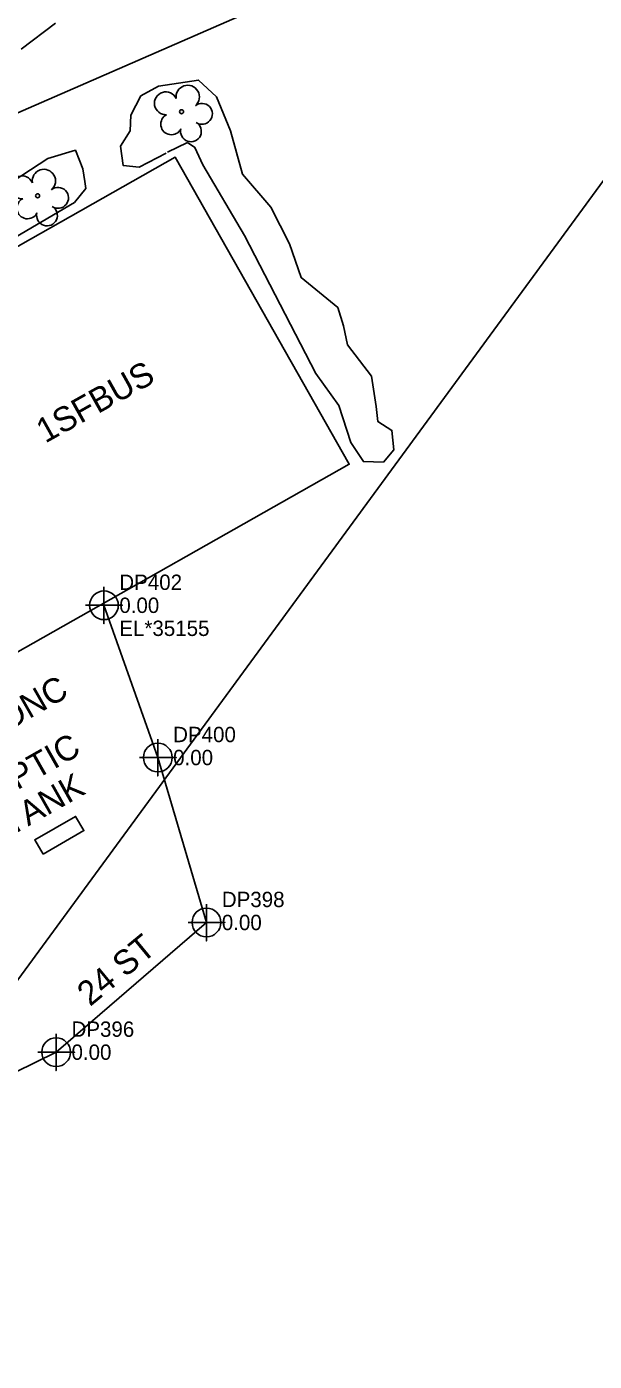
# Model space of a CAD drawing. Extents: x 1182322 to 1186765, y 572295 to 575411.
# Drawn here: x 1184246.4 to 1184338.9, y 573087.6 to 573305 of the extents above; entities that cross this region are included whole.
import ezdxf

# ---------------------------------------------------------------- set-up
doc = ezdxf.new("R2010")
doc.units = 0
for name, color, linetype in [('COGO Default Chain', 7, 'Continuous'), ('Exist Building', 7, 'Continuous'), ('Exist Building Text', 7, 'Continuous'), ('Exist Horizontal Alignment', 7, 'Continuous'), ('Exist Other Culture Area Outline', 7, 'Continuous'), ('Exist Other Culture Area Outline Text', 7, 'Continuous'), ('Exist Right of Way Line', 7, 'Continuous'), ('Exist Roads EOP Other', 7, 'Continuous'), ('Exist Structure Minor Pipes HDPE 15 Inch', 7, 'Continuous'), ('Exist Utilities Telephone UG FO SUE LOS C', 7, 'Continuous'), ('Exist Utilities Telephone UG FO SUE LOS C Cogo Comment', 7, 'Continuous'), ('Exist Utilities Telephone UG FO SUE LOS C Cogo Elevation', 7, 'Continuous'), ('Exist Utilities Telephone UG FO SUE LOS C Cogo Number', 7, 'Continuous'), ('Exist Utilities Telephone UG FO SUE LOS C Cogo Point CELL', 7, 'Continuous'), ('Exist Utilities Telephone UG FO SUE LOS C Text', 7, 'Continuous'), ('Exist Vegetation Hedge Row', 7, 'Continuous'), ('Exist Vegetation Tree CELL', 7, 'Continuous'), ('Sheet Layout Plan Border', 7, 'Continuous')]:
    doc.layers.add(name, color=color, linetype=linetype)

msp = doc.modelspace()

# ---------------------------------------------------------------- linework, layer by layer
at = {"layer": 'COGO Default Chain'}
msp.add_arc((1124762.27, 616900.03), 73539.16, 323.6095929, 324.1030428, dxfattribs=at)
at = {"layer": 'Exist Building'}
msp.add_lwpolyline([(1184162.11, 573222.26), (1184270.65, 573283.73), (1184298.98, 573233.71), (1184242.97, 573201.99), (1184227.33, 573229.61), (1184174.8, 573199.86)], close=True, dxfattribs=at)
at = {"layer": 'Exist Horizontal Alignment'}
msp.add_arc((1124762.27, 616900.03), 73539.16, 323.6095929, 324.1030428, dxfattribs=at)
at = {"layer": 'Exist Other Culture Area Outline'}
msp.add_lwpolyline([(1184249.11, 573170.16), (1184255.75, 573174.04), (1184254.41, 573176.34), (1184247.76, 573172.54)], close=True, dxfattribs=at)
at = {"layer": 'Exist Right of Way Line'}
msp.add_arc((1124762.27, 616900.03), 73589.16, 323.6095929, 324.0203142, dxfattribs=at)
at = {"layer": 'Exist Roads EOP Other'}
msp.add_lwpolyline([(1184245.56, 573301.35), (1184251.15, 573305.56)], dxfattribs=at)
at = {"layer": 'Exist Structure Minor Pipes HDPE 15 Inch'}
msp.add_line((1184217.48, 573278.99), (1184347.31, 573335.6), dxfattribs=at)
at = {"layer": 'Exist Utilities Telephone UG FO SUE LOS C'}
msp.add_lwpolyline([(1184039.54, 573239.83), (1184068.08, 573211.39), (1184123.17, 573153.72), (1184151.22, 573123.17), (1184161.35, 573116.57), (1184171.33, 573113.22), (1184193.71, 573114.34), (1184214.63, 573119.93), (1184251.24, 573137.93), (1184275.73, 573159.06), (1184267.8, 573185.93), (1184259.03, 573210.73)], dxfattribs=at)
at = {"layer": 'Exist Utilities Telephone UG FO SUE LOS C Cogo Point CELL'}
for points in [[(1184259.03, 573213.73), (1184259.03, 573207.73), (1184259.03, 573210.73), (1184262.03, 573210.73), (1184256.03, 573210.73)], [(1184267.8, 573188.93), (1184267.8, 573182.93), (1184267.8, 573185.93), (1184270.8, 573185.93), (1184264.8, 573185.93)], [(1184275.73, 573162.06), (1184275.73, 573156.06), (1184275.73, 573159.06), (1184278.73, 573159.06), (1184272.73, 573159.06)], [(1184251.24, 573140.93), (1184251.24, 573134.93), (1184251.24, 573137.93), (1184254.24, 573137.93), (1184248.24, 573137.93)]]:
    msp.add_lwpolyline(points, dxfattribs=at)
for centre in [(1184259.03, 573210.73), (1184267.8, 573185.93), (1184275.73, 573159.06), (1184251.24, 573137.93)]:
    msp.add_circle(centre, 2.34, dxfattribs=at)
at = {"layer": 'Exist Vegetation Hedge Row'}
msp.add_lwpolyline([(1184269.14, 573284.36), (1184264.76, 573282.09), (1184262.14, 573282.38), (1184261.75, 573285.53), (1184263.32, 573288.04), (1184263.38, 573290.56), (1184265.04, 573293.7), (1184267.9, 573295.3), (1184274.45, 573296.28), (1184277.39, 573293.56), (1184279.67, 573288.04), (1184281.59, 573280.94), (1184286.22, 573275.57), (1184289.27, 573269.62), (1184291.16, 573264.12), (1184297.12, 573259.24), (1184298.04, 573256.27), (1184298.68, 573253.14), (1184302.64, 573248.08), (1184303.36, 573243.12), (1184303.66, 573240.67), (1184305.95, 573239.22), (1184306.25, 573236.03), (1184304.55, 573234.05), (1184301.3, 573234.13), (1184299.26, 573237.27), (1184297.29, 573243.27), (1184293.54, 573248.48), (1184281.9, 573270.98), (1184275.14, 573282.46), (1184273.85, 573285.33), (1184272.65, 573286.13), (1184269.36, 573284.53)], dxfattribs=at)
msp.add_lwpolyline([(1184235.64, 573271.76), (1184236.7, 573274.93), (1184241.52, 573278.09), (1184249.87, 573283.5), (1184254.38, 573284.85), (1184255.56, 573281.83), (1184255.9, 573279.75), (1184256.08, 573278.62), (1184254.25, 573276.36), (1184241.78, 573269.08), (1184239.87, 573268.23), (1184238.41, 573268.89)], close=True, dxfattribs=at)
at = {"layer": 'Exist Vegetation Tree CELL'}
for p, q in [((1184271.67, 573291.14), (1184271.67, 573291.14)), ((1184248.22, 573277.44), (1184248.22, 573277.44))]:
    msp.add_line(p, q, dxfattribs=at)
for centre in [(1184271.67, 573291.14), (1184248.22, 573277.44)]:
    msp.add_circle(centre, 0.326, dxfattribs=at)
for centre, radius, start, end in [((1184272.68, 573293.55), 1.9, 311.2547, 188.3536), ((1184269.11, 573292.51), 1.86, 24.3187, 273.867), ((1184275, 573290.79), 1.7, 235.4358, 128.7136), ((1184270.02, 573289.11), 1.73, 116.8172, 333.4993), ((1184273.2, 573287.93), 1.69, 165.7207, 60.3847), ((1184245.67, 573278.81), 1.86, 24.3187, 273.867), ((1184249.24, 573279.85), 1.9, 311.2547, 188.3536), ((1184251.55, 573277.1), 1.7, 235.4358, 128.7136), ((1184246.57, 573275.42), 1.73, 116.8172, 333.4993), ((1184249.75, 573274.23), 1.69, 165.7207, 60.3847)]:
    msp.add_arc(centre, radius, start, end, dxfattribs=at)
at = {"layer": 'Sheet Layout Plan Border'}
msp.add_line((1184597.69, 573631.02), (1184066.18, 572905.74), dxfattribs=at)

# ---------------------------------------------------------------- texts
at = {"layer": 'Exist Building Text'}
msp.add_text('1SFBUS', height=4, rotation=29.2599, dxfattribs=at).set_placement((1184249.47, 573237.06))
at = {"layer": 'Exist Other Culture Area Outline Text'}
for s, rotation, p in [('36" CONC', 29.7464, (1184231.75, 573183.56)), ('SEPTIC', 29.5221, (1184238.71, 573177.07)), ('TANK', 29.5221, (1184243.83, 573173.08))]:
    msp.add_text(s, height=4, rotation=rotation, dxfattribs=at).set_placement(p)
at = {"layer": 'Exist Utilities Telephone UG FO SUE LOS C Cogo Comment'}
msp.add_text('EL*35155', height=2.5, dxfattribs=at).set_placement((1184261.53, 573205.73))
at = {"layer": 'Exist Utilities Telephone UG FO SUE LOS C Cogo Elevation'}
for p in [(1184261.53, 573209.48), (1184270.3, 573184.68), (1184278.23, 573157.81), (1184253.74, 573136.68)]:
    msp.add_text('0.00', height=2.5, dxfattribs=at).set_placement(p)
at = {"layer": 'Exist Utilities Telephone UG FO SUE LOS C Cogo Number'}
for s, p in [('DP402', (1184261.53, 573213.23)), ('DP400', (1184270.3, 573188.43)), ('DP398', (1184278.23, 573161.56)), ('DP396', (1184253.74, 573140.43))]:
    msp.add_text(s, height=2.5, dxfattribs=at).set_placement(p)
at = {"layer": 'Exist Utilities Telephone UG FO SUE LOS C Text'}
msp.add_text('24 ST', height=4, rotation=39.5161, dxfattribs=at).set_placement((1184256.76, 573145.27))

doc.saveas('drawing.dxf')
